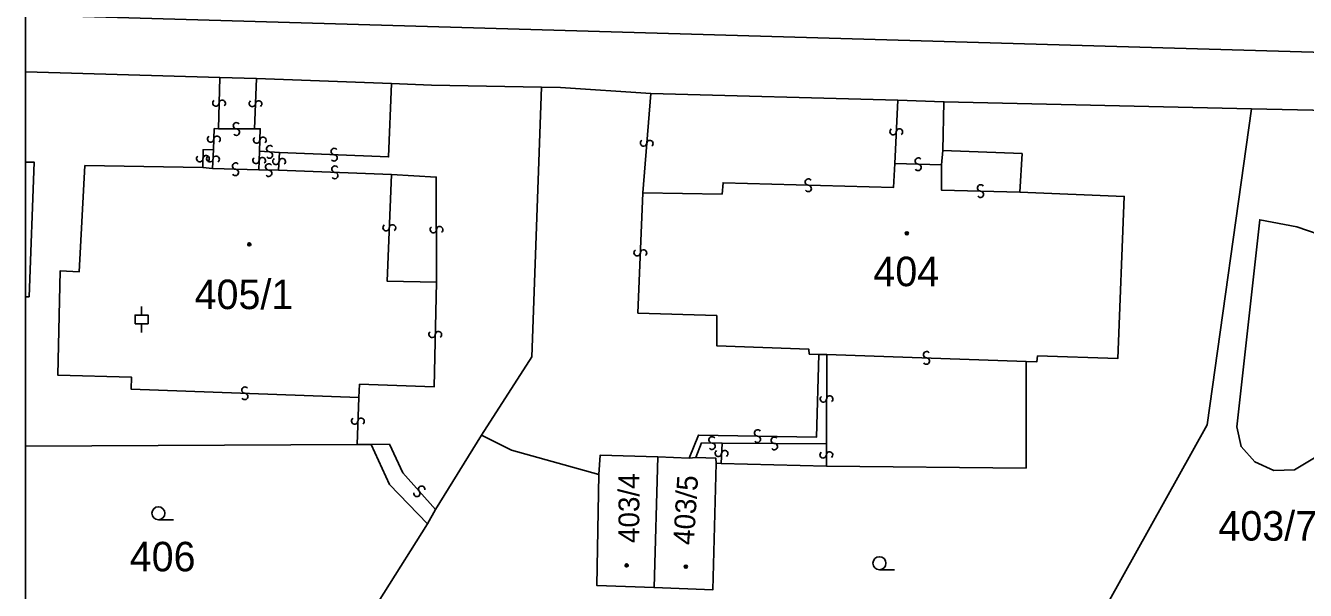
# Model space of a CAD drawing. Extents: x -600309 to -598967, y -1161267 to -1160292.
# Drawn here: x -600308.5 to -600234.8, y -1160653.6 to -1160621.1 of the extents above; entities that cross this region are included whole.
import ezdxf

# ---------------------------------------------------------------- set-up
doc = ezdxf.new("R2010")
doc.units = 0
for name, color, linetype in [('Level 1', 7, 'Continuous'), ('Level 13', 7, 'Continuous'), ('Level 3', 7, 'Continuous'), ('Level 4', 7, 'Continuous'), ('Level 5', 7, 'Continuous'), ('Level 57', 7, 'Continuous'), ('Level 60', 7, 'Continuous'), ('Vrstva 60', 7, 'Continuous'), ('Vrstva 63', 7, 'Continuous')]:
    doc.layers.add(name, color=color, linetype=linetype)

msp = doc.modelspace()

# ---------------------------------------------------------------- linework, layer by layer
at = {"layer": 'Level 1'}
msp.add_line((-600308.541, -1160645.299), (-600289.44, -1160645.21), dxfattribs=at)
for points in [[(-600308.541, -1160623.721), (-600308.52, -1160623.72), (-600297.35, -1160624.05)], [(-600295.24, -1160624.11), (-600297.35, -1160624.05)], [(-600287.45, -1160624.39), (-600295.24, -1160624.11)], [(-600287.45, -1160624.39), (-600285.14, -1160624.49), (-600278.81, -1160624.6)], [(-600278.81, -1160624.6), (-600279.36, -1160640.15), (-600282.26, -1160644.67)], [(-600278.81, -1160624.6), (-600277.71, -1160624.62), (-600272.51, -1160624.97)], [(-600272.51, -1160624.97), (-600258.27, -1160625.36)], [(-600255.61, -1160625.45), (-600258.27, -1160625.36)], [(-600259.21, -1160677.77), (-600240.45, -1160644.06), (-600237.89, -1160625.86)], [(-600255.67, -1160628.26), (-600255.61, -1160625.45)], [(-600237.89, -1160625.86), (-600255.61, -1160625.45)], [(-600214.29, -1160626.82), (-600225.34, -1160626.28), (-600234.36, -1160625.93), (-600237.89, -1160625.86)], [(-600251.23, -1160630.66), (-600251.11, -1160628.44), (-600255.67, -1160628.26)], [(-600308.541, -1160628.924), (-600308.04, -1160628.94), (-600308.34, -1160636.69), (-600308.541, -1160636.684)], [(-600250.87, -1160640.42), (-600250.26, -1160640.44), (-600250.22, -1160640.1), (-600245.59, -1160640.24), (-600245.22, -1160630.91), (-600251.23, -1160630.66)], [(-600227.23, -1160648.69), (-600230.92, -1160646.38), (-600231.69, -1160647.61), (-600234.16, -1160645.91), (-600235.4, -1160646.67), (-600236.6, -1160646.7), (-600237.7, -1160646.2), (-600238.49, -1160645.32), (-600238.73, -1160644.19), (-600237.41, -1160632.25), (-600235.27, -1160632.65), (-600233.37, -1160633.31), (-600231.8, -1160634.2), (-600229.68, -1160635.52), (-600228.55, -1160633.67), (-600220.66, -1160638.88)], [(-600262.39, -1160646.45), (-600250.88, -1160646.56), (-600250.87, -1160640.42)], [(-600289.44, -1160645.21), (-600288.63, -1160645.21)], [(-600288.63, -1160645.21), (-600287.57, -1160647.5), (-600285.38, -1160649.77)], [(-600284.91, -1160648.95), (-600282.26, -1160644.67)], [(-600282.26, -1160644.67), (-600280.53, -1160645.53), (-600275.51, -1160646.94)], [(-600272.11, -1160645.92), (-600275.43, -1160645.82), (-600275.51, -1160646.94)], [(-600272.11, -1160645.92), (-600272.32, -1160653.45)], [(-600272.11, -1160645.92), (-600270.29, -1160645.98)], [(-600270.29, -1160645.98), (-600269.91, -1160645.96)], [(-600269.91, -1160645.96), (-600268.76, -1160645.98), (-600268.75, -1160646.27)], [(-600268.75, -1160646.27), (-600268.94, -1160653.58), (-600272.32, -1160653.45)], [(-600268.75, -1160646.27), (-600268.46, -1160646.3)], [(-600268.46, -1160646.3), (-600262.39, -1160646.45)], [(-600275.51, -1160646.94), (-600275.62, -1160653.32), (-600272.32, -1160653.45)], [(-600285.38, -1160649.77), (-600284.91, -1160648.95)], [(-600290.42, -1160657.77), (-600285.38, -1160649.77)]]:
    msp.add_lwpolyline(points, dxfattribs=at)
at = {"layer": 'Level 13'}
for centre, start, end in [((-600297.574, -1160625.524), 125.61012, 358.20012), ((-600297.206, -1160625.537), 305.82458, 177.92257), ((-600295.474, -1160625.552), 124.99349, 357.58349), ((-600295.106, -1160625.569), 305.20794, 177.30594), ((-600296.387, -1160626.836), 37.09728, 269.19527), ((-600297.874, -1160627.592), 125.46358, 357.56158), ((-600297.506, -1160627.607), 305.24913, 177.83913), ((-600296.392, -1160627.204), 216.88282, 89.47282), ((-600295.224, -1160627.653), 125.38223, 357.97223), ((-600294.856, -1160627.667), 305.59669, 177.69469), ((-600258.544, -1160627.17), 124.33502, 356.92502), ((-600258.176, -1160627.191), 304.54948, 176.64747), ((-600294.467, -1160628.156), 33.91942, 266.01741), ((-600294.492, -1160628.524), 213.70496, 86.29496), ((-600290.751, -1160628.316), 35.00197, 267.09997), ((-600272.924, -1160627.824), 122.78292, 354.88091), ((-600272.557, -1160627.856), 302.56846, 175.15846), ((-600298.504, -1160628.725), 126.23831, 358.33631), ((-600298.136, -1160628.734), 306.02386, 178.61386), ((-600297.924, -1160628.738), 124.2506, 356.3486), ((-600297.556, -1160628.761), 304.03615, 176.62615), ((-600296.434, -1160629.156), 35.44206, 268.03206), ((-600295.264, -1160628.831), 125.25164, 357.34963), ((-600294.896, -1160628.848), 305.03718, 177.62718), ((-600294.526, -1160629.206), 36.15319, 268.74319), ((-600294.114, -1160628.878), 123.82443, 356.41443), ((-600293.746, -1160628.902), 304.03888, 176.13688), ((-600290.768, -1160628.684), 214.78751, 87.37751), ((-600257.093, -1160628.866), 35.66927, 267.76727), ((-600257.106, -1160629.234), 215.45482, 88.04482), ((-600296.447, -1160629.524), 215.65652, 87.75452), ((-600294.535, -1160629.574), 216.36765, 88.46564), ((-600290.702, -1160629.336), 35.0437, 267.6337), ((-600290.719, -1160629.704), 215.25816, 87.35616), ((-600263.424, -1160630.076), 35.58333, 268.17333), ((-600263.437, -1160630.444), 215.79779, 87.89579), ((-600253.493, -1160630.416), 35.85532, 267.95332), ((-600253.506, -1160630.784), 215.64086, 88.23086), ((-600287.764, -1160632.701), 125.04113, 357.13913), ((-600287.396, -1160632.718), 304.82667, 177.41668), ((-600285.044, -1160632.82), 127.34768, 359.93768), ((-600284.676, -1160632.821), 307.56214, 179.66014), ((-600273.294, -1160634.152), 124.84456, 357.43456), ((-600272.926, -1160634.169), 305.05901, 177.15701), ((-600284.746, -1160638.865), 305.73566, 178.32566), ((-600285.114, -1160638.854), 125.95012, 358.04811), ((-600256.612, -1160640.026), 35.3291, 267.4271), ((-600256.627, -1160640.394), 215.11465, 87.70465), ((-600295.893, -1160642.066), 35.10508, 267.69508), ((-600295.908, -1160642.434), 215.31953, 87.41753), ((-600262.564, -1160642.578), 126.82452, 359.41452), ((-600262.196, -1160642.583), 307.03898, 179.13697), ((-600289.574, -1160643.842), 125.26722, 357.36522), ((-600289.206, -1160643.858), 305.05276, 177.64276), ((-600266.356, -1160644.536), 36.14728, 268.73728), ((-600268.975, -1160644.936), 36.40987, 268.50787), ((-600268.984, -1160645.304), 216.19541, 88.78541), ((-600266.365, -1160644.904), 216.36174, 88.45973), ((-600265.387, -1160644.956), 37.08626, 269.18425), ((-600265.392, -1160645.324), 216.8718, 89.4618), ((-600268.614, -1160645.708), 123.73441, 356.32441), ((-600268.246, -1160645.733), 303.94886, 176.04686), ((-600262.574, -1160645.799), 127.15828, 359.74828), ((-600262.206, -1160645.802), 307.37273, 179.47073), ((-600285.989, -1160648.021), 169.07362, 41.17162), ((-600285.712, -1160647.778), 348.85916, 221.44916)]:
    msp.add_arc(centre, 0.184, start, end, dxfattribs=at)
at = {"layer": 'Level 3'}
for points in [[(-600308.541, -1160620.444), (-600249.65, -1160622.15), (-600229.02, -1160622.74), (-600138.33, -1160625.89), (-600134.7, -1160626.34), (-600125.15, -1160630.2)], [(-600297.35, -1160624.05), (-600297.43, -1160627.01)], [(-600295.24, -1160624.11), (-600295.35, -1160627.02)], [(-600293.9, -1160628.37), (-600287.62, -1160628.63), (-600287.45, -1160624.39)], [(-600272.97, -1160630.7), (-600272.51, -1160624.97)], [(-600258.27, -1160625.36), (-600258.45, -1160629.01)], [(-600297.71, -1160628.2), (-600297.67, -1160627), (-600297.43, -1160627.01)], [(-600297.43, -1160627.01), (-600295.35, -1160627.02)], [(-600295.35, -1160627.02), (-600295.02, -1160627.01), (-600295.06, -1160628.3)], [(-600298.33, -1160629.23), (-600298.31, -1160628.22), (-600297.71, -1160628.2)], [(-600297.77, -1160629.3), (-600297.71, -1160628.2)], [(-600295.1, -1160629.38), (-600295.06, -1160628.3)], [(-600295.06, -1160628.3), (-600293.9, -1160628.37)], [(-600255.76, -1160629.09), (-600255.67, -1160628.26)], [(-600293.9, -1160628.37), (-600293.96, -1160629.4)], [(-600258.45, -1160629.01), (-600258.52, -1160630.39), (-600268.34, -1160630.12), (-600268.4, -1160630.77), (-600272.97, -1160630.7)], [(-600258.45, -1160629.01), (-600255.76, -1160629.09)], [(-600255.76, -1160629.09), (-600255.76, -1160630.54), (-600251.23, -1160630.66)], [(-600289.34, -1160642.49), (-600302.45, -1160642.02), (-600302.43, -1160641.33), (-600306.69, -1160641.2), (-600306.55, -1160635.2), (-600305.46, -1160635.26), (-600305.12, -1160629.13), (-600298.33, -1160629.23)], [(-600297.77, -1160629.3), (-600298.33, -1160629.23)], [(-600295.1, -1160629.38), (-600297.77, -1160629.3)], [(-600293.96, -1160629.4), (-600295.1, -1160629.38)], [(-600287.46, -1160629.64), (-600293.96, -1160629.4)], [(-600284.85, -1160635.84), (-600287.71, -1160635.78), (-600287.46, -1160629.64)], [(-600287.46, -1160629.64), (-600284.87, -1160629.79), (-600284.85, -1160635.84)], [(-600272.97, -1160630.7), (-600273.25, -1160637.63), (-600268.71, -1160637.77), (-600268.71, -1160639.51), (-600263.4, -1160639.7), (-600263.38, -1160639.99), (-600262.83, -1160640.01)], [(-600289.34, -1160642.49), (-600289.29, -1160641.73), (-600285, -1160641.88), (-600284.85, -1160635.84)], [(-600262.83, -1160640.01), (-600262.96, -1160644.78), (-600269.76, -1160644.66), (-600270.29, -1160645.98)], [(-600262.83, -1160640.01), (-600262.36, -1160640.01)], [(-600262.36, -1160640.01), (-600262.39, -1160645.16)], [(-600262.36, -1160640.01), (-600250.87, -1160640.42)], [(-600289.44, -1160645.21), (-600289.34, -1160642.49)], [(-600284.91, -1160648.95), (-600286.79, -1160646.84), (-600287.57, -1160645.19), (-600288.63, -1160645.21)], [(-600269.91, -1160645.96), (-600269.58, -1160645.11), (-600268.39, -1160645.13)], [(-600268.39, -1160645.13), (-600268.46, -1160646.3)], [(-600268.39, -1160645.13), (-600262.39, -1160645.16)], [(-600262.39, -1160645.16), (-600262.39, -1160646.45)]]:
    msp.add_lwpolyline(points, dxfattribs=at)
at = {"layer": 'Level 5'}
for p, q in [((-600301.86, -1160637.74), (-600301.86, -1160637.241)), ((-600301.86, -1160638.24), (-600301.86, -1160638.739)), ((-600300.89, -1160649.54), (-600300.015, -1160649.54)), ((-600259.33, -1160652.42), (-600258.455, -1160652.42))]:
    msp.add_line(p, q, dxfattribs=at)
msp.add_lwpolyline([(-600302.235, -1160638.24), (-600301.485, -1160638.24), (-600301.485, -1160637.74), (-600302.235, -1160637.74)], close=True, dxfattribs=at)
for centre, radius in [((-600257.75, -1160633.03), 0.09), ((-600257.75, -1160633.03), 0.0521), ((-600295.65, -1160633.67), 0.09), ((-600295.65, -1160633.67), 0.0521), ((-600300.89, -1160649.165), 0.375), ((-600259.33, -1160652.045), 0.375), ((-600273.9, -1160652.17), 0.09), ((-600273.9, -1160652.17), 0.0521), ((-600270.49, -1160652.24), 0.09), ((-600270.49, -1160652.24), 0.0521)]:
    msp.add_circle(centre, radius, dxfattribs=at)
at = {"layer": 'Level 60'}
for points in [[(-600258.27, -1160625.36), (-600255.61, -1160625.45), (-600255.67, -1160628.26), (-600251.11, -1160628.44), (-600251.23, -1160630.66), (-600245.22, -1160630.91), (-600245.59, -1160640.24), (-600250.22, -1160640.1), (-600250.26, -1160640.44), (-600250.87, -1160640.42), (-600250.88, -1160646.56), (-600262.39, -1160646.45), (-600268.46, -1160646.3), (-600268.75, -1160646.27), (-600268.76, -1160645.98), (-600269.91, -1160645.96), (-600270.29, -1160645.98), (-600272.11, -1160645.92), (-600275.43, -1160645.82), (-600275.51, -1160646.94), (-600280.53, -1160645.53), (-600282.26, -1160644.67), (-600279.36, -1160640.15), (-600278.81, -1160624.6), (-600277.71, -1160624.62), (-600272.51, -1160624.97)], [(-600227.23, -1160648.69), (-600230.92, -1160646.38), (-600231.69, -1160647.61), (-600234.16, -1160645.91), (-600235.4, -1160646.67), (-600236.6, -1160646.7), (-600237.7, -1160646.2), (-600238.49, -1160645.32), (-600238.73, -1160644.19), (-600237.41, -1160632.25), (-600235.27, -1160632.65), (-600233.37, -1160633.31), (-600231.8, -1160634.2), (-600229.68, -1160635.52), (-600228.55, -1160633.67), (-600220.66, -1160638.88), (-600220.58, -1160638.93), (-600221.57, -1160640.46), (-600226.93, -1160648.88), (-600227.6, -1160649.92), (-600227.88, -1160649.74)], [(-600275.62, -1160653.32), (-600275.51, -1160646.94), (-600275.43, -1160645.82), (-600272.11, -1160645.92), (-600272.32, -1160653.45)], [(-600270.29, -1160645.98), (-600269.91, -1160645.96), (-600268.76, -1160645.98), (-600268.75, -1160646.27), (-600268.94, -1160653.58), (-600272.32, -1160653.45), (-600272.11, -1160645.92)]]:
    msp.add_lwpolyline(points, close=True, dxfattribs=at)
for points in [[(-600290.42, -1160657.77), (-600285.38, -1160649.77), (-600284.91, -1160648.95), (-600282.26, -1160644.67), (-600280.53, -1160645.53), (-600275.51, -1160646.94), (-600275.62, -1160653.32), (-600272.32, -1160653.45), (-600268.94, -1160653.58), (-600268.75, -1160646.27), (-600268.46, -1160646.3), (-600262.39, -1160646.45), (-600250.88, -1160646.56), (-600250.87, -1160640.42), (-600250.26, -1160640.44), (-600250.22, -1160640.1), (-600245.59, -1160640.24), (-600245.22, -1160630.91), (-600251.23, -1160630.66), (-600251.11, -1160628.44), (-600255.67, -1160628.26), (-600255.61, -1160625.45), (-600237.89, -1160625.86), (-600240.45, -1160644.06), (-600259.21, -1160677.77)], [(-600229.78, -1160655.31), (-600235.95, -1160666.53), (-600246.66, -1160685.9), (-600246.96, -1160685.71), (-600259.21, -1160677.77), (-600240.45, -1160644.06), (-600237.89, -1160625.86), (-600234.36, -1160625.93)], [(-600233.37, -1160633.31), (-600235.27, -1160632.65), (-600237.41, -1160632.25), (-600238.73, -1160644.19), (-600238.49, -1160645.32), (-600237.7, -1160646.2), (-600236.6, -1160646.7), (-600235.4, -1160646.67), (-600234.16, -1160645.91)]]:
    msp.add_lwpolyline(points, dxfattribs=at)
at = {"layer": 'Vrstva 60'}
msp.add_lwpolyline([(-600308.541, -1160609.15), (-600308.541, -1160623.721), (-600308.52, -1160623.72), (-600297.35, -1160624.05), (-600295.24, -1160624.11), (-600287.45, -1160624.39), (-600285.14, -1160624.49), (-600278.81, -1160624.6), (-600277.71, -1160624.62), (-600272.51, -1160624.97), (-600258.27, -1160625.36), (-600255.61, -1160625.45), (-600237.89, -1160625.86), (-600234.36, -1160625.93)], dxfattribs=at)
for points in [[(-600308.541, -1160623.721), (-600308.541, -1160628.924), (-600308.04, -1160628.94), (-600308.34, -1160636.69), (-600308.541, -1160636.684), (-600308.541, -1160645.299), (-600289.44, -1160645.21), (-600288.63, -1160645.21), (-600287.57, -1160647.5), (-600285.38, -1160649.77), (-600284.91, -1160648.95), (-600282.26, -1160644.67), (-600279.36, -1160640.15), (-600278.81, -1160624.6), (-600285.14, -1160624.49), (-600287.45, -1160624.39), (-600295.24, -1160624.11), (-600297.35, -1160624.05), (-600308.52, -1160623.72)], [(-600308.541, -1160628.924), (-600308.541, -1160636.684), (-600308.34, -1160636.69), (-600308.04, -1160628.94)], [(-600308.541, -1160645.299), (-600308.541, -1160657.02), (-600298.97, -1160663.21), (-600297.42, -1160664.21), (-600295.54, -1160665.43), (-600295.29, -1160665.59), (-600293.32, -1160662.44), (-600290.42, -1160657.77), (-600285.38, -1160649.77), (-600287.57, -1160647.5), (-600288.63, -1160645.21), (-600289.44, -1160645.21)]]:
    msp.add_lwpolyline(points, close=True, dxfattribs=at)
at = {"layer": 'Vrstva 63'}
msp.add_lwpolyline([(-600308.541, -1160292.347), (-598967.108, -1160292.347), (-598967.108, -1161267.031), (-600308.541, -1161267.031)], close=True, dxfattribs=at)

# ---------------------------------------------------------------- texts
at = {"layer": 'Level 4'}
for s, p in [('404', (-600259.68, -1160636.08)), ('405/1', (-600298.8, -1160637.4)), ('406', (-600302.54, -1160652.51))]:
    msp.add_text(s, height=1.7, dxfattribs=at).set_placement(p)
for s, rotation, p in [('403/4', 90, (-600273.17, -1160650.88)), ('403/5', 86.4, (-600270.03, -1160651.02))]:
    msp.add_text(s, height=1.2, rotation=rotation, dxfattribs=at).set_placement(p)
at = {"layer": 'Level 57'}
msp.add_text('403/7', height=1.7, dxfattribs=at).set_placement((-600239.794, -1160650.74))

doc.saveas('drawing.dxf')
